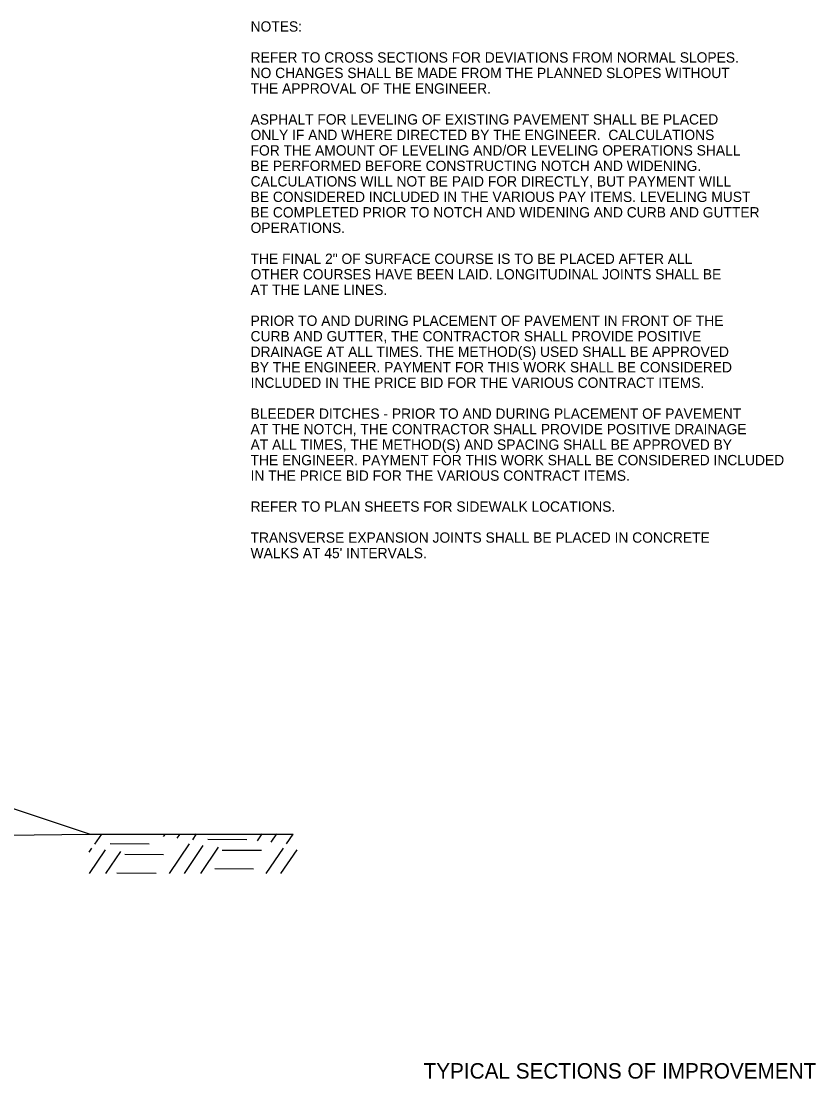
# Model space of a CAD drawing. Extents: x 1001270 to 1003428, y 1840152 to 1842912.
# Drawn here: x 1001380 to 1001426.1, y 1840570.4 to 1840631.9 of the extents above; entities that cross this region are included whole.
import ezdxf

# ---------------------------------------------------------------- set-up
doc = ezdxf.new("R2010")
doc.units = 0
doc.layers.add('19', color=7, linetype='Continuous')
doc.layers.add('60', color=7, linetype='Continuous')

msp = doc.modelspace()

# ---------------------------------------------------------------- linework, layer by layer
at = {"layer": '19'}
for p, q in [((1001383.94, 1840584.654), (1001371.857, 1840588.681)), ((1001384.263, 1840584.07), (1001384.654, 1840584.653)), ((1001388.248, 1840584.504), (1001388.354, 1840584.654)), ((1001389.043, 1840584.412), (1001389.209, 1840584.657)), ((1001389.938, 1840584.32), (1001390.164, 1840584.659)), ((1001390.826, 1840584.349), (1001393.087, 1840584.338)), ((1001393.702, 1840584.265), (1001393.964, 1840584.66)), ((1001394.497, 1840584.173), (1001394.829, 1840584.661)), ((1001395.392, 1840584.081), (1001395.773, 1840584.655)), ((1001383.923, 1840583.602), (1001384.077, 1840583.828)), ((1001383.945, 1840582.353), (1001384.872, 1840583.736)), ((1001385.151, 1840584.109), (1001387.411, 1840584.088)), ((1001388.6, 1840582.357), (1001389.752, 1840584.078)), ((1001389.455, 1840582.359), (1001390.547, 1840583.986)), ((1001390.41, 1840582.362), (1001391.442, 1840583.894)), ((1001391.656, 1840583.721), (1001393.927, 1840583.709)), ((1001394.21, 1840582.363), (1001395.207, 1840583.838)), ((1001395.065, 1840582.365), (1001396.001, 1840583.746)), ((1001384.901, 1840582.356), (1001385.767, 1840583.644)), ((1001385.991, 1840583.48), (1001388.251, 1840583.458)), ((1001391.214, 1840582.651), (1001393.474, 1840582.629)), ((1001385.539, 1840582.4), (1001387.809, 1840582.388))]:
    msp.add_line(p, q, dxfattribs=at)
for points in [[(1001333.465, 1840587.484), (1001348.308, 1840587.844), (1001359.369, 1840587.655), (1001362.18, 1840587.602), (1001366.596, 1840587.465), (1001371.837, 1840586.663), (1001376.238, 1840585.22), (1001379.119, 1840584.595), (1001383.94, 1840584.654)], [(1001383.94, 1840584.654), (1001395.773, 1840584.655)]]:
    msp.add_lwpolyline(points, dxfattribs=at)

# ---------------------------------------------------------------- texts
for s, p in [('NOTES:', (1001393.299, 1840631.284)), ('REFER TO CROSS SECTIONS FOR DEVIATIONS FROM NORMAL SLOPES.', (1001393.299, 1840629.484)), ('NO CHANGES SHALL BE MADE FROM THE PLANNED SLOPES WITHOUT', (1001393.299, 1840628.584)), ('THE APPROVAL OF THE ENGINEER.', (1001393.299, 1840627.684)), ('ASPHALT FOR LEVELING OF EXISTING PAVEMENT SHALL BE PLACED', (1001393.299, 1840625.884)), ('ONLY IF AND WHERE DIRECTED BY THE ENGINEER.  CALCULATIONS', (1001393.299, 1840624.984)), ('FOR THE AMOUNT OF LEVELING AND/OR LEVELING OPERATIONS SHALL', (1001393.299, 1840624.084)), ('BE PERFORMED BEFORE CONSTRUCTING NOTCH AND WIDENING.', (1001393.299, 1840623.184)), ('CALCULATIONS WILL NOT BE PAID FOR DIRECTLY, BUT PAYMENT WILL', (1001393.299, 1840622.284)), ('BE CONSIDERED INCLUDED IN THE VARIOUS PAY ITEMS. LEVELING MUST ', (1001393.299, 1840621.384)), ('BE COMPLETED PRIOR TO NOTCH AND WIDENING AND CURB AND GUTTER', (1001393.299, 1840620.484)), ('OPERATIONS. ', (1001393.299, 1840619.584)), ('THE FINAL 2" OF SURFACE COURSE IS TO BE PLACED AFTER ALL', (1001393.299, 1840617.784)), ('OTHER COURSES HAVE BEEN LAID. LONGITUDINAL JOINTS SHALL BE', (1001393.299, 1840616.884)), ('AT THE LANE LINES.', (1001393.299, 1840615.984)), ('PRIOR TO AND DURING PLACEMENT OF PAVEMENT IN FRONT OF THE', (1001393.299, 1840614.184)), ('CURB AND GUTTER, THE CONTRACTOR SHALL PROVIDE POSITIVE', (1001393.299, 1840613.284)), ('DRAINAGE AT ALL TIMES. THE METHOD(S) USED SHALL BE APPROVED', (1001393.299, 1840612.384)), ('BY THE ENGINEER. PAYMENT FOR THIS WORK SHALL BE CONSIDERED', (1001393.299, 1840611.484)), ('INCLUDED IN THE PRICE BID FOR THE VARIOUS CONTRACT ITEMS.', (1001393.299, 1840610.584)), ('BLEEDER DITCHES - PRIOR TO AND DURING PLACEMENT OF PAVEMENT', (1001393.299, 1840608.784)), ('AT THE NOTCH, THE CONTRACTOR SHALL PROVIDE POSITIVE DRAINAGE', (1001393.299, 1840607.884)), ('AT ALL TIMES, THE METHOD(S) AND SPACING SHALL BE APPROVED BY', (1001393.299, 1840606.984)), ('THE ENGINEER. PAYMENT FOR THIS WORK SHALL BE CONSIDERED INCLUDED', (1001393.299, 1840606.084)), ('IN THE PRICE BID FOR THE VARIOUS CONTRACT ITEMS.', (1001393.299, 1840605.184)), ('REFER TO PLAN SHEETS FOR SIDEWALK LOCATIONS.', (1001393.299, 1840603.384)), ('TRANSVERSE EXPANSION JOINTS SHALL BE PLACED IN CONCRETE', (1001393.299, 1840601.584)), ("WALKS AT 45' INTERVALS.", (1001393.299, 1840600.684))]:
    msp.add_text(s, height=0.6, dxfattribs=at).set_placement(p)
at = {"layer": '60'}
msp.add_text('TYPICAL SECTIONS OF IMPROVEMENT', height=0.9, dxfattribs=at).set_placement((1001403.345, 1840570.442))

doc.saveas('drawing.dxf')
